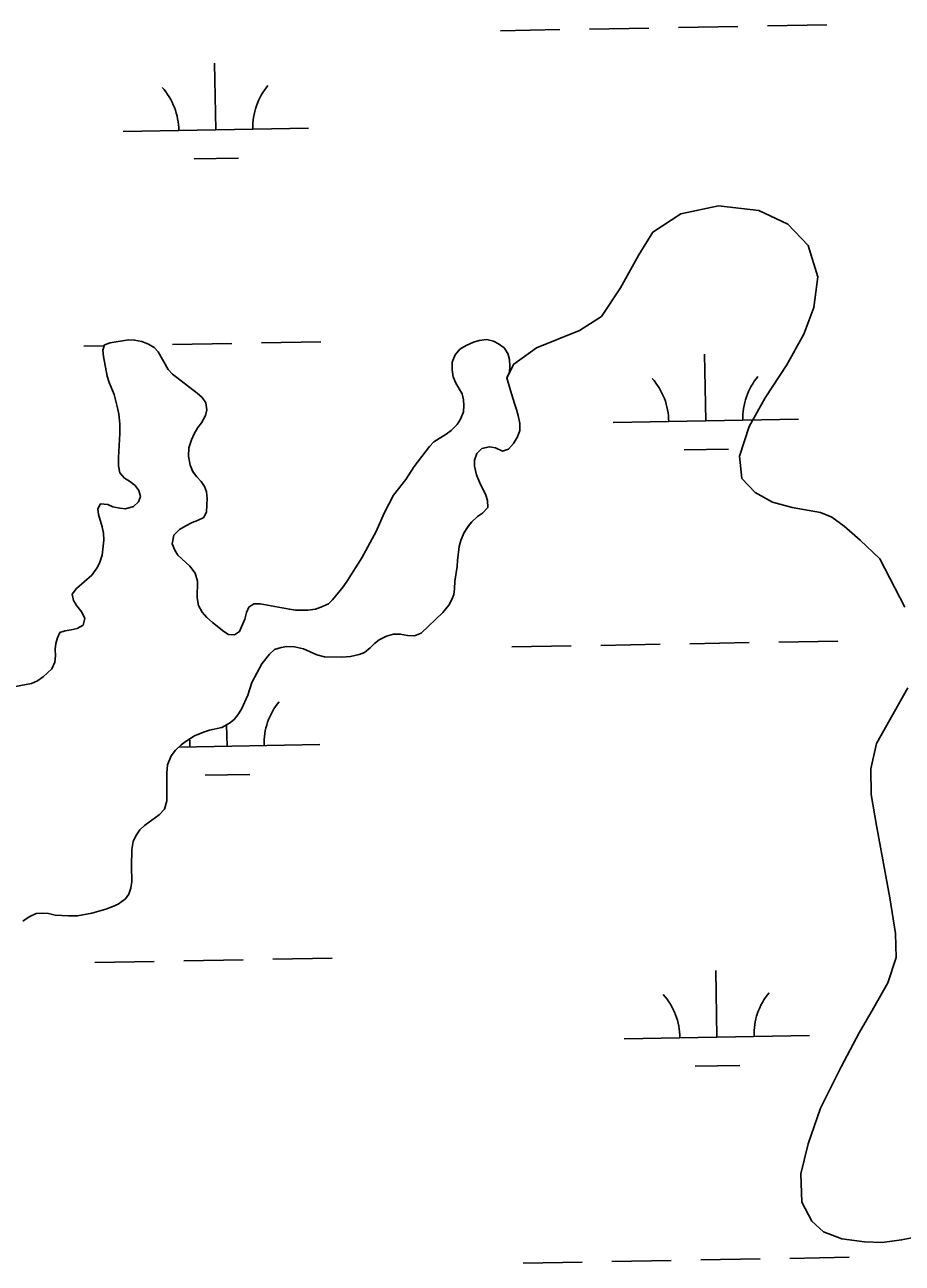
# Model space of a CAD drawing. Extents: x 3957609 to 3995875, y 234277 to 260273.
# Drawn here: x 3976927 to 3977401, y 246537 to 247205 of the extents above; entities that cross this region are included whole.
import ezdxf

# ---------------------------------------------------------------- set-up
doc = ezdxf.new("R2010")
doc.units = 0
doc.layers.add('V-TOPO-SHOR', color=7, linetype='Continuous')
doc.layers.add('V-WETL-SWMP', color=7, linetype='Continuous')

msp = doc.modelspace()

# ---------------------------------------------------------------- linework, layer by layer
at = {"layer": 'V-TOPO-SHOR'}
for points in [[(3977402.298, 246890.945), (3977388.761, 246916.875), (3977378.195, 246926.963), (3977369.61, 246934.541), (3977362.849, 246939.452), (3977356.828, 246941.869), (3977341.499, 246944.732), (3977330.983, 246947.523), (3977321.586, 246952.785), (3977314.4, 246960.342), (3977313.022, 246972.316), (3977318.377, 246988.387), (3977326.987, 247003.788), (3977338.579, 247021.63), (3977347.825, 247038.264), (3977353.158, 247052.627), (3977355.417, 247069.207), (3977350.228, 247086.052), (3977339.216, 247097.547), (3977323.487, 247104.916), (3977301.784, 247107.407), (3977281.384, 247103.2), (3977266.335, 247093.327), (3977258.858, 247081.014), (3977248.817, 247063.147), (3977238.657, 247047.769), (3977226.748, 247040.179), (3977203.632, 247030.887), (3977191.393, 247022.06), (3977187.631, 247014.595)], [(3976969.531, 247029.494), (3976969.951, 247026.226), (3976971.97, 247015.552), (3976973.086, 247012.195), (3976975.632, 247005.553), (3976977.549, 246998.457), (3976978.196, 246994.951), (3976978.821, 246989.814), (3976978.825, 246984.608), (3976978.09, 246971.567), (3976978.026, 246967.217), (3976978.825, 246963.322), (3976981.27, 246960.489), (3976984.043, 246958.818), (3976987.117, 246956.518), (3976989.098, 246953.772), (3976989.905, 246950.575), (3976988.774, 246947.638), (3976986.177, 246945.266), (3976981.885, 246944.009), (3976978.782, 246944.21), (3976975.063, 246945.039), (3976972.208, 246946.325), (3976968.407, 246946.692), (3976966.891, 246943.995), (3976967.313, 246940.957), (3976969.234, 246934.248), (3976969.885, 246930.82), (3976970.064, 246927.088), (3976969.861, 246923.75), (3976969.169, 246918.943), (3976967.864, 246914.69), (3976966.424, 246911.837), (3976963.573, 246908.148), (3976955.39, 246900.964), (3976953.014, 246897.89), (3976953.819, 246894.537), (3976955.642, 246891.56), (3976958.31, 246888.18), (3976959.891, 246884.738), (3976958.986, 246881.178), (3976955.775, 246879.36), (3976952.422, 246878.555), (3976949.307, 246878.055), (3976946.419, 246877.164), (3976945.135, 246874.387), (3976944.312, 246871.213), (3976943.802, 246868.192), (3976944.062, 246864.612), (3976943.622, 246861.122), (3976942.094, 246857.493), (3976937.447, 246853.211), (3976934.387, 246851.157), (3976931.025, 246849.576), (3976912.795, 246846.188)], [(3977187.631, 247014.595), (3977188.995, 247017.684), (3977189.12, 247020.866), (3977188.939, 247024.6), (3977188.133, 247027.797), (3977186.078, 247030.856), (3977183.08, 247033.074), (3977180.303, 247034.436), (3977176.742, 247035.264), (3977172.617, 247034.703), (3977169.651, 247033.814), (3977165.666, 247032.161), (3977162.137, 247030.037), (3977159.686, 247027.043), (3977158.152, 247023.027), (3977158.015, 247018.988), (3977158.582, 247015.173), (3977160.009, 247011.81), (3977163.421, 247006.09), (3977164.15, 247002.815), (3977164.419, 246999.782), (3977164.134, 246996.29), (3977162.522, 246992.274), (3977160.693, 246989.425), (3977157.464, 246986.288), (3977154.871, 246984.305), (3977148.205, 246980.13), (3977145.759, 246977.6), (3977143.464, 246974.604), (3977137.524, 246966.842), (3977132.992, 246959.684), (3977126.42, 246951.232), (3977121.306, 246941.519), (3977117.122, 246931.635), (3977109.381, 246917.45), (3977101.59, 246905.289), (3977099.21, 246901.904), (3977093.513, 246894.763), (3977091.307, 246892.696), (3977087.162, 246890.814), (3977084.35, 246889.768), (3977080.225, 246889.206), (3977077.117, 246889.174), (3977073.623, 246889.303), (3977070.289, 246889.739), (3977054.558, 246892.608), (3977050.984, 246892.584), (3977048.395, 246890.91), (3977047.109, 246887.9), (3977046.204, 246884.416), (3977043.386, 246877.699), (3977040.72, 246875.874), (3977037.459, 246876.077), (3977034.842, 246877.746), (3977028.851, 246882.571), (3977025.706, 246885.26), (3977023.107, 246888.248), (3977021.216, 246891.773), (3977020.577, 246895.899), (3977020.629, 246904.833), (3977019.449, 246909.123), (3977016.475, 246913.051), (3977010.112, 246918.97), (3977008.363, 246921.561), (3977006.938, 246924.999), (3977007.859, 246929.646), (3977011.011, 246932.708), (3977014.382, 246934.836), (3977017.749, 246936.573), (3977020.641, 246937.697), (3977024.004, 246939.28), (3977025.523, 246942.287), (3977025.861, 246949.508), (3977025.525, 246953.163), (3977024.481, 246956.053), (3977022.654, 246958.722), (3977020.358, 246961.163), (3977018.071, 246963.993), (3977016.645, 246967.59), (3977015.861, 246972.339), (3977016.08, 246976.842), (3977017.389, 246981.252), (3977018.91, 246984.416), (3977020.901, 246987.805), (3977022.804, 246990.419), (3977024.958, 246994.273), (3977025.704, 246997.445), (3977025.134, 247001.105), (3977023.158, 247004.009), (3977020.551, 247006.379), (3977007.257, 247016.672), (3977004.888, 247019.191), (3976999.508, 247028.671), (3976997.212, 247030.957), (3976994.207, 247032.866), (3976990.652, 247034.16), (3976986.704, 247034.993), (3976983.519, 247035.118), (3976973.473, 247033.478), (3976970.506, 247032.433), (3976969.531, 247029.494)], [(3977174.638, 246954.65), (3977173.125, 246957.391), (3977171.253, 246962.236), (3977170.079, 246966.992), (3977170.049, 246970.254), (3977171.423, 246973.887), (3977174.024, 246976.49), (3977178.232, 246977.44), (3977181.487, 246976.771), (3977185.267, 246975.007), (3977188.468, 246976.048), (3977191.155, 246979.118), (3977193.306, 246982.814), (3977194.6, 246986.292), (3977194.576, 246989.944), (3977193.705, 246994.308), (3977192.82, 246997.583), (3977191.626, 247000.863), (3977189.474, 247007.808), (3977187.631, 247014.595)], [(3976926.441, 246721.293), (3976929.818, 246723.73), (3976933.65, 246725.463), (3976936.917, 246725.725), (3976940.331, 246725.442), (3976943.816, 246724.693), (3976951.111, 246724.197), (3976955.852, 246724.207), (3976963.641, 246725.647), (3976971.286, 246727.789), (3976975.036, 246729.213), (3976977.852, 246730.491), (3976981.78, 246733.464), (3976983.605, 246736.002), (3976984.662, 246739.25), (3976985.178, 246742.738), (3976985.063, 246750.975), (3976985.196, 246760.142), (3976985.958, 246764.403), (3976987.402, 246767.49), (3976989.624, 246770.719), (3976992.143, 246772.937), (3976999.995, 246778.727), (3977002.838, 246781.873), (3977004.069, 246786.36), (3977004.13, 246801.198), (3977004.505, 246805.699), (3977006.52, 246810.641), (3977008.74, 246813.717), (3977011.81, 246816.47), (3977014.481, 246818.53), (3977019.029, 246821.493), (3977023.875, 246823.441), (3977027.231, 246824.559), (3977033.855, 246825.862), (3977037.928, 246828.211), (3977040.443, 246830.193), (3977042.501, 246832.807), (3977044.334, 246835.887), (3977047.861, 246843.372), (3977050.058, 246850.254), (3977055.41, 246860.354), (3977059.526, 246865.577), (3977062.281, 246867.946), (3977065.793, 246869.138), (3977068.83, 246869.638), (3977072.945, 246869.423), (3977077.903, 246868.341), (3977085.081, 246865.128), (3977089.183, 246864.059), (3977098.504, 246863.924), (3977103.247, 246864.166), (3977107.925, 246865.263), (3977110.739, 246866.466), (3977113.804, 246868.985), (3977116.17, 246871.28), (3977118.761, 246873.185), (3977122.597, 246875.149), (3977126.498, 246876.259), (3977130.072, 246876.361), (3977133.947, 246875.608), (3977137.75, 246875.397), (3977141.268, 246876.898), (3977153.083, 246888.07), (3977156.247, 246891.988), (3977157.845, 246894.916), (3977158.973, 246897.773), (3977159.329, 246900.798), (3977159.465, 246904.837), (3977160.747, 246912.82), (3977160.947, 246916.003), (3977161.836, 246923.683), (3977162.659, 246926.855), (3977164.425, 246930.713), (3977166.733, 246934.488), (3977168.711, 246936.945), (3977171.706, 246939.854), (3977174.452, 246941.678), (3977177.29, 246944.589), (3977177.112, 246948.4), (3977176.221, 246951.285), (3977174.638, 246954.65)], [(3977406.933, 246550.645), (3977400.547, 246549.341), (3977390.125, 246547.938), (3977380.501, 246548.235), (3977368.26, 246549.963), (3977358.379, 246553.679), (3977352.097, 246559.515), (3977346.656, 246569.686), (3977346.257, 246585.062), (3977350.062, 246601.155), (3977356.863, 246620.466), (3977367.902, 246642.82), (3977377.638, 246661.154), (3977385.441, 246674.394), (3977393.092, 246688.101), (3977397.637, 246701.698), (3977397.205, 246714.748), (3977394.225, 246734.044), (3977386.94, 246773.05), (3977384.145, 246789.758), (3977384.005, 246803.571), (3977386.973, 246817.311), (3977403.93, 246847.278)]]:
    msp.add_lwpolyline(points, dxfattribs=at)
at = {"layer": 'V-WETL-SWMP'}
for p, q in [((3977184.206, 247201.999), (3977216.201, 247202.581)), ((3977232.198, 247202.872), (3977264.193, 247203.453)), ((3977280.19, 247203.744), (3977312.185, 247204.326)), ((3977328.183, 247204.617), (3977360.177, 247205.199)), ((3977030.562, 247148.455), (3977029.908, 247184.449)), ((3976980.571, 247147.546), (3977080.554, 247149.364)), ((3977018.845, 247132.808), (3977042.841, 247133.245)), ((3976959.265, 247031.707), (3976970.332, 247031.909)), ((3977007.257, 247032.58), (3977039.252, 247033.162)), ((3977055.249, 247033.453), (3977087.244, 247034.035)), ((3977294.898, 246991.373), (3977294.243, 247027.367)), ((3977244.906, 246990.464), (3977344.89, 246992.282)), ((3977283.18, 246975.726), (3977307.176, 246976.162)), ((3977190.254, 246869.379), (3977222.249, 246869.961)), ((3977238.246, 246870.252), (3977270.241, 246870.833)), ((3977286.239, 246871.124), (3977318.233, 246871.706)), ((3977334.231, 246871.997), (3977366.225, 246872.579)), ((3977036.61, 246815.835), (3977036.401, 246827.329)), ((3977010.573, 246815.362), (3977086.602, 246816.744)), ((3977024.893, 246800.188), (3977048.889, 246800.625)), ((3977061.297, 246700.833), (3977093.292, 246701.415)), ((3976965.313, 246699.087), (3976997.308, 246699.669)), ((3977013.305, 246699.96), (3977045.3, 246700.542)), ((3977300.946, 246658.753), (3977300.291, 246694.747)), ((3977250.954, 246657.844), (3977350.938, 246659.662)), ((3977289.228, 246643.106), (3977313.224, 246643.542)), ((3977196.302, 246536.759), (3977228.297, 246537.341)), ((3977244.295, 246537.632), (3977276.289, 246538.213)), ((3977292.287, 246538.504), (3977324.281, 246539.086)), ((3977340.279, 246539.377), (3977372.273, 246539.959))]:
    msp.add_line(p, q, dxfattribs=at)
for points in [[(3977188.94, 247024.599), (3977188.132, 247027.796), (3977186.079, 247030.856), (3977183.081, 247033.075), (3977180.304, 247034.436), (3977176.742, 247035.264), (3977172.616, 247034.703), (3977169.651, 247033.813), (3977165.665, 247032.162), (3977162.138, 247030.038), (3977159.686, 247027.044), (3977158.152, 247023.026), (3977158.015, 247018.988), (3977158.581, 247015.173), (3977160.009, 247011.811), (3977163.422, 247006.09), (3977164.151, 247002.816), (3977164.418, 246999.783), (3977164.134, 246996.291), (3977162.522, 246992.274), (3977160.694, 246989.426), (3977157.463, 246986.287), (3977154.87, 246984.305), (3977148.205, 246980.129), (3977145.76, 246977.6), (3977137.524, 246966.843), (3977132.992, 246959.684), (3977126.42, 246951.233), (3977121.307, 246941.518), (3977117.123, 246931.634), (3977109.381, 246917.451), (3977101.591, 246905.289), (3977099.211, 246901.905), (3977093.513, 246894.762), (3977091.308, 246892.697), (3977087.163, 246890.815), (3977084.351, 246889.768), (3977080.225, 246889.206), (3977077.117, 246889.174), (3977073.622, 246889.302), (3977070.288, 246889.739), (3977054.558, 246892.609), (3977050.984, 246892.583), (3977048.396, 246890.911), (3977047.109, 246887.9), (3977046.204, 246884.417), (3977043.387, 246877.699), (3977040.719, 246875.873), (3977037.459, 246876.076), (3977034.842, 246877.745), (3977028.852, 246882.571), (3977025.705, 246885.259), (3977023.107, 246888.249), (3977021.216, 246891.772), (3977020.577, 246895.899), (3977020.629, 246904.833), (3977019.448, 246909.123), (3977016.475, 246913.051), (3977010.113, 246918.971), (3977008.363, 246921.56), (3977006.937, 246924.999), (3977007.859, 246929.647), (3977011.011, 246932.709), (3977014.383, 246934.835), (3977017.749, 246936.573), (3977020.64, 246937.697), (3977024.004, 246939.28), (3977025.524, 246942.287), (3977025.861, 246949.508), (3977025.526, 246953.164), (3977024.48, 246956.054), (3977022.655, 246958.722), (3977020.359, 246961.164), (3977018.07, 246963.994), (3977016.646, 246967.589), (3977015.86, 246972.339), (3977016.081, 246976.842), (3977017.388, 246981.252), (3977018.91, 246984.415), (3977020.902, 246987.805), (3977022.804, 246990.419), (3977024.958, 246994.272), (3977025.703, 246997.446), (3977025.135, 247001.106), (3977023.157, 247004.01), (3977020.55, 247006.378), (3977007.258, 247016.671), (3977004.887, 247019.192), (3976999.508, 247028.671), (3976997.211, 247030.957), (3976994.208, 247032.865), (3976990.653, 247034.16), (3976986.703, 247034.994), (3976983.519, 247035.118), (3976973.473, 247033.477), (3976970.506, 247032.433), (3976969.531, 247029.495), (3976969.95, 247026.225), (3976971.97, 247015.552), (3976973.087, 247012.195), (3976975.632, 247005.554)], [(3976936.917, 246725.725), (3976940.331, 246725.442), (3976943.816, 246724.693), (3976951.112, 246724.198), (3976955.852, 246724.207), (3976963.642, 246725.648), (3976971.287, 246727.79), (3976975.037, 246729.212), (3976977.852, 246730.491), (3976981.78, 246733.464), (3976983.604, 246736.002), (3976984.661, 246739.249), (3976985.178, 246742.738), (3976985.064, 246750.975), (3976985.197, 246760.141), (3976985.958, 246764.403), (3976987.402, 246767.49), (3976989.624, 246770.72), (3976992.142, 246772.937), (3976999.996, 246778.727), (3977002.838, 246781.872), (3977004.069, 246786.36), (3977004.129, 246801.198), (3977004.505, 246805.699), (3977006.519, 246810.642), (3977008.739, 246813.717), (3977011.809, 246816.47), (3977014.481, 246818.529), (3977019.03, 246821.493), (3977023.875, 246823.442), (3977027.232, 246824.559), (3977033.855, 246825.861), (3977037.929, 246828.21), (3977040.444, 246830.194), (3977042.502, 246832.806), (3977044.334, 246835.887), (3977047.861, 246843.372), (3977050.058, 246850.254), (3977055.41, 246860.354), (3977059.526, 246865.577), (3977062.28, 246867.946), (3977065.793, 246869.138), (3977068.831, 246869.638), (3977072.945, 246869.423), (3977077.902, 246868.341), (3977085.081, 246865.129), (3977089.183, 246864.059), (3977098.504, 246863.924), (3977103.247, 246864.166), (3977107.924, 246865.263), (3977110.738, 246866.465), (3977113.805, 246868.985), (3977116.169, 246871.281), (3977118.761, 246873.186), (3977122.596, 246875.15), (3977126.497, 246876.259), (3977130.072, 246876.362), (3977133.946, 246875.607), (3977137.75, 246875.396), (3977141.268, 246876.899), (3977153.084, 246888.07), (3977156.248, 246891.987), (3977157.845, 246894.916), (3977158.974, 246897.774), (3977159.329, 246900.799), (3977159.465, 246904.837), (3977160.746, 246912.82), (3977160.948, 246916.003), (3977161.836, 246923.682), (3977162.659, 246926.855), (3977164.425, 246930.714), (3977166.733, 246934.487), (3977168.711, 246936.945), (3977171.705, 246939.854), (3977174.451, 246941.678), (3977177.29, 246944.589), (3977177.112, 246948.399), (3977176.222, 246951.286), (3977174.639, 246954.65), (3977173.125, 246957.391), (3977171.253, 246962.236), (3977170.079, 246966.992), (3977170.049, 246970.255), (3977171.422, 246973.887), (3977174.024, 246976.491), (3977178.233, 246977.44), (3977181.487, 246976.771), (3977185.268, 246975.007), (3977188.468, 246976.048), (3977191.155, 246979.117), (3977193.306, 246982.815), (3977194.6, 246986.292), (3977194.575, 246989.944), (3977193.706, 246994.307), (3977192.821, 246997.583), (3977191.626, 247000.864), (3977189.474, 247007.809), (3977187.63, 247014.595), (3977188.995, 247017.683), (3977189.119, 247020.867), (3977188.94, 247024.599)], [(3976975.632, 247005.554), (3976977.549, 246998.457), (3976978.197, 246994.951), (3976978.821, 246989.814), (3976978.824, 246984.609), (3976978.09, 246971.567), (3976978.027, 246967.217), (3976978.825, 246963.321), (3976981.27, 246960.489), (3976984.043, 246958.817), (3976987.117, 246956.519), (3976989.097, 246953.771), (3976989.905, 246950.574), (3976988.775, 246947.638), (3976986.177, 246945.267), (3976981.885, 246944.009), (3976978.781, 246944.209)], [(3976978.781, 246944.209), (3976975.063, 246945.04), (3976972.208, 246946.325), (3976968.406, 246946.691), (3976966.891, 246943.994), (3976967.313, 246940.958), (3976969.235, 246934.248), (3976969.885, 246930.82), (3976970.064, 246927.088), (3976969.86, 246923.751), (3976969.168, 246918.944), (3976967.863, 246914.69), (3976966.424, 246911.836), (3976963.573, 246908.148), (3976955.389, 246900.964), (3976953.013, 246897.891), (3976953.819, 246894.538), (3976955.641, 246891.559), (3976958.311, 246888.18), (3976959.892, 246884.738), (3976958.986, 246881.178), (3976955.774, 246879.36), (3976952.422, 246878.554), (3976949.307, 246878.055), (3976946.419, 246877.165), (3976945.136, 246874.387), (3976944.313, 246871.213), (3976943.803, 246868.191), (3976944.062, 246864.613), (3976943.622, 246861.123), (3976942.094, 246857.494), (3976937.447, 246853.211), (3976934.388, 246851.157), (3976931.024, 246849.575), (3976912.795, 246846.188)], [(3976926.442, 246721.293), (3976929.818, 246723.731), (3976933.65, 246725.462), (3976936.917, 246725.725)]]:
    msp.add_lwpolyline(points, dxfattribs=at)
for centre, start, end in [((3976975.32, 247147.925), 0.269879, 41.813537), ((3977085.788, 247149.934), 140.269876, 181.813534), ((3977350.123, 246992.852), 140.269876, 181.813534), ((3977239.655, 246990.843), 0.269879, 41.813537), ((3977091.836, 246817.314), 140.269876, 181.813534), ((3976981.368, 246815.305), 0.269879, 7.222736), ((3977245.703, 246658.223), 0.269879, 41.813537), ((3977356.171, 246660.232), 140.269876, 181.813534)]:
    msp.add_arc(centre, 35.246, start, end, dxfattribs=at)

doc.saveas('drawing.dxf')
